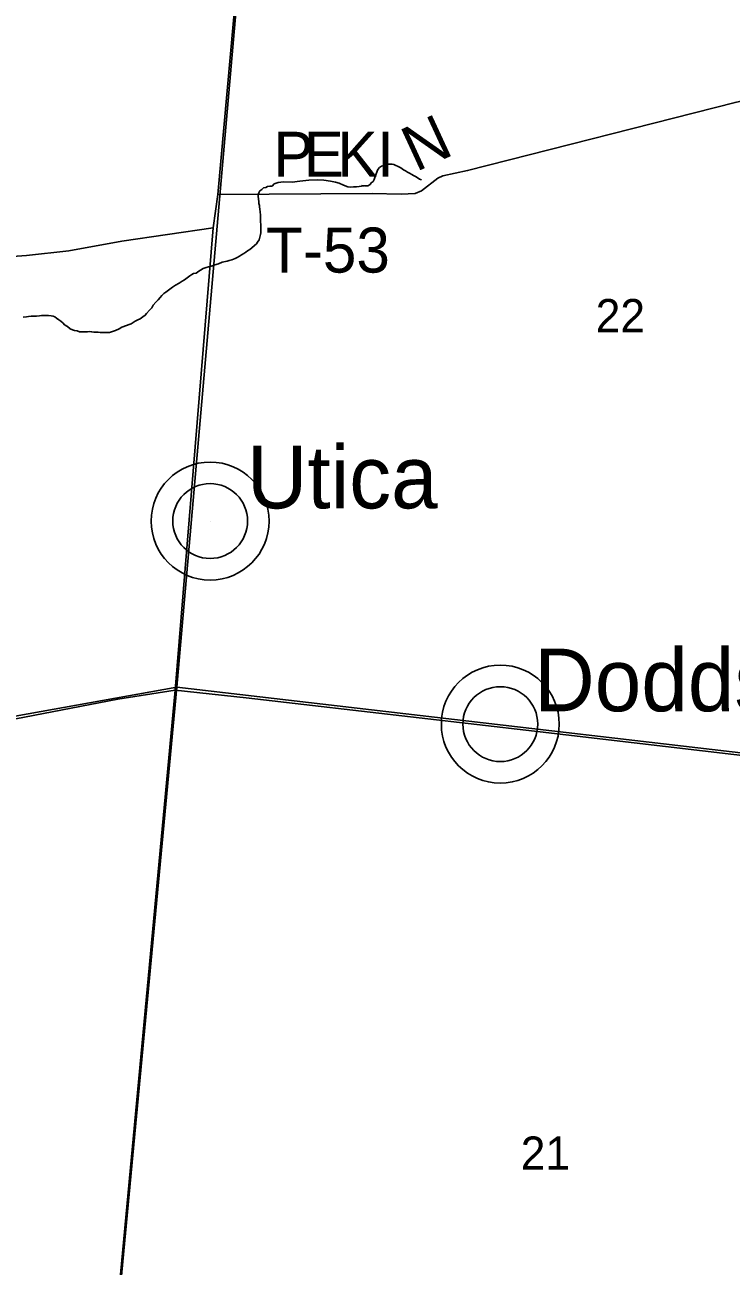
# Model space of a CAD drawing. Extents: x 0 to 1064, y 0 to 440.
# Drawn here: x 280.65 to 294.9, y 292.66 to 317.7 of the extents above; entities that cross this region are included whole.
import ezdxf

# ---------------------------------------------------------------- set-up
doc = ezdxf.new("R2010")
doc.units = 0
for name, color, linetype in [('GM_X_County_Road', 7, 'Continuous'), ('GM_X_Minor_River', 7, 'Continuous'), ('GM_X_Section', 7, 'Continuous'), ('GM_X_Section_Text', 7, 'Continuous'), ('GM_X_Township_Road', 7, 'Continuous'), ('GM_X_Township_Road_Text', 7, 'Continuous'), ('GM_X_Unincorporated', 7, 'Continuous'), ('GM_X_Unincorporated_Location', 7, 'Continuous'), ('GM_X_Unincorporated_Text', 7, 'Continuous')]:
    doc.layers.add(name, color=color, linetype=linetype)

msp = doc.modelspace()

# ---------------------------------------------------------------- linework, layer by layer
at = {"layer": 'GM_X_County_Road'}
msp.add_lwpolyline([(277.894, 303.214), (277.899, 303.215), (280.641, 303.738), (282.524, 304.1), (283.679, 304.283), (285.118, 304.125), (290.937, 303.457), (294.958, 302.984), (300.115, 302.39)], dxfattribs=at)
at = {"layer": 'GM_X_Minor_River'}
for points in [[(284.307, 312.805), (284.356, 312.822), (284.411, 312.833), (284.484, 312.862), (284.558, 312.884), (284.632, 312.913), (284.729, 312.935), (284.772, 312.952), (284.827, 312.963), (284.895, 312.991), (284.932, 313.009), (284.981, 313.038), (285.018, 313.061), (285.068, 313.09), (285.105, 313.114), (285.142, 313.143), (285.192, 313.172), (285.229, 313.202), (285.285, 313.249), (285.322, 313.285), (285.347, 313.32), (285.379, 313.368), (285.392, 313.423), (285.406, 313.471), (285.413, 313.507), (285.414, 313.544), (285.409, 313.611), (285.411, 313.672), (285.407, 313.732), (285.407, 313.769), (285.403, 313.836), (285.404, 313.872), (285.399, 313.927), (285.389, 313.988), (285.384, 314.025), (285.385, 314.061), (285.373, 314.098), (285.368, 314.135), (285.363, 314.19), (285.359, 314.238), (285.36, 314.281), (285.373, 314.317), (285.392, 314.353), (285.429, 314.383), (285.466, 314.412), (285.509, 314.423), (285.546, 314.44), (285.595, 314.451), (285.638, 314.45), (285.681, 314.498), (285.761, 314.52), (285.871, 314.536), (286.041, 314.531), (286.199, 314.546), (286.383, 314.571), (286.547, 314.579), (286.68, 314.57), (286.814, 314.548), (286.917, 314.528), (286.995, 314.507), (287.079, 314.469), (287.17, 314.436), (287.23, 314.429), (287.279, 314.433), (287.34, 314.438), (287.395, 314.443), (287.437, 314.448), (287.492, 314.458), (287.45, 314.46), (287.505, 314.458), (287.571, 314.456), (287.615, 314.48), (287.64, 314.516), (287.677, 314.545), (287.696, 314.581), (287.715, 314.623), (287.735, 314.677), (287.761, 314.75), (287.774, 314.786), (287.806, 314.822), (287.843, 314.851), (287.892, 314.868), (287.935, 314.885), (287.978, 314.89), (288.014, 314.895), (288.057, 314.894), (288.093, 314.887), (288.135, 314.862), (288.171, 314.855), (288.237, 314.817), (288.291, 314.779), (288.333, 314.76), (288.369, 314.734), (288.411, 314.709), (288.459, 314.684), (288.495, 314.664), (288.531, 314.645), (288.567, 314.62), (288.614, 314.588), (288.651, 314.575)], [(280.615, 311.809), (280.682, 311.814), (280.724, 311.819), (280.779, 311.824), (280.816, 311.823), (280.883, 311.827), (280.944, 311.832), (280.986, 311.837), (281.029, 311.842), (281.084, 311.84), (281.126, 311.839), (281.181, 311.832), (281.217, 311.825), (281.253, 311.812), (281.289, 311.786), (281.331, 311.755), (281.373, 311.724), (281.42, 311.686), (281.45, 311.649), (281.51, 311.617), (281.563, 311.573), (281.611, 311.553), (281.653, 311.534), (281.702, 311.527), (281.75, 311.513), (281.799, 311.512), (281.841, 311.511), (281.914, 311.509), (281.963, 311.514), (281.999, 311.507), (282.042, 311.506), (282.127, 311.504), (282.169, 311.497), (282.218, 311.496), (282.254, 311.495), (282.297, 311.494), (282.358, 311.498), (282.419, 311.515), (282.48, 311.538), (282.554, 311.572), (282.604, 311.601), (282.702, 311.635), (282.757, 311.658), (282.794, 311.67), (282.874, 311.722), (282.93, 311.751), (282.973, 311.769), (283.029, 311.81), (283.078, 311.845), (283.103, 311.881), (283.166, 311.946), (283.21, 311.994), (283.235, 312.048), (283.292, 312.107), (283.341, 312.155), (283.379, 312.202), (283.411, 312.244), (283.454, 312.285), (283.497, 312.309), (283.572, 312.374), (283.628, 312.409), (283.689, 312.45), (283.763, 312.491), (283.825, 312.532), (283.869, 312.561), (283.924, 312.602), (283.98, 312.637), (284.017, 312.667), (284.054, 312.69), (284.103, 312.695), (284.159, 312.736), (284.196, 312.753), (284.245, 312.789), (284.307, 312.805)]]:
    msp.add_lwpolyline(points, dxfattribs=at)
at = {"layer": 'GM_X_Section'}
for points in [[(268.72, 318.199), (285.143, 320.643), (283.717, 304.339), (267.132, 301.372)], [(285.143, 320.643), (301.712, 320.115), (300.126, 302.432), (283.717, 304.339)], [(267.132, 301.372), (283.717, 304.339), (282.159, 287.82), (265.757, 288.473)], [(283.717, 304.339), (300.126, 302.432), (298.706, 286.183), (298.627, 286.184), (282.159, 287.82)]]:
    msp.add_lwpolyline(points, close=True, dxfattribs=at)
at = {"layer": 'GM_X_Township_Road'}
for points in [[(287.042, 342.269), (285.355, 323.327), (284.545, 314.283)], [(284.545, 314.283), (287.657, 314.302), (288.24, 314.287), (288.526, 314.298), (288.655, 314.356), (288.984, 314.609), (289.082, 314.655), (289.583, 314.764), (294.984, 316.137), (295.522, 316.257), (295.944, 316.331), (296.522, 316.365), (297.425, 316.258), (301.291, 315.844)], [(284.545, 314.283), (284.45, 313.608), (283.679, 304.283)], [(269.534, 312.499), (270.952, 312.915), (271.428, 312.982), (273.338, 313.269), (274.167, 313.357), (274.514, 313.409), (274.691, 313.441), (274.91, 313.43), (276.128, 313.046), (276.309, 313.016), (276.563, 312.974), (278.003, 312.962), (279.633, 312.976), (280.68, 313.053), (281.533, 313.141), (282.608, 313.339), (284.45, 313.608)], [(283.679, 304.283), (282.147, 287.896), (282.147, 287.895)]]:
    msp.add_lwpolyline(points, dxfattribs=at)
at = {"layer": 'GM_X_Unincorporated'}
for centre, radius in [((284.388, 307.693), 1.19), ((284.388, 307.693), 0.755), ((290.244, 303.597), 1.19), ((290.244, 303.597), 0.755)]:
    msp.add_circle(centre, radius, dxfattribs=at)
at = {"layer": 'GM_X_Unincorporated_Location'}
for p, q in [((284.388, 307.693), (284.388, 307.693)), ((290.244, 303.597), (290.244, 303.597))]:
    msp.add_line(p, q, dxfattribs=at)

# ---------------------------------------------------------------- texts
at = {"layer": 'GM_X_Section_Text'}
for s, p in [('22', (292.169, 311.502)), ('21', (290.656, 294.609))]:
    msp.add_text(s, height=0.6697, rotation=0, dxfattribs=at).set_placement(p)
at = {"layer": 'GM_X_Township_Road_Text'}
for s, height, rotation, p in [('N', 0.909, 24.8329, (288.539, 314.728)), ('P', 0.909, 0, (285.663, 314.637)), ('E', 0.909, 0, (286.276, 314.637)), ('K', 0.909, 0.0081, (286.956, 314.637)), ('I', 0.909, 0.1309, (287.758, 314.637)), ('T-53', 0.9091, 0, (285.516, 312.705))]:
    msp.add_text(s, height=height, rotation=rotation, dxfattribs=at).set_placement(p)
at = {"layer": 'GM_X_Unincorporated_Text'}
for s, p in [('Utica', (285.13, 307.949)), ('Dodds', (290.929, 303.856))]:
    msp.add_text(s, height=1.2636, rotation=0, dxfattribs=at).set_placement(p)

doc.saveas('drawing.dxf')
